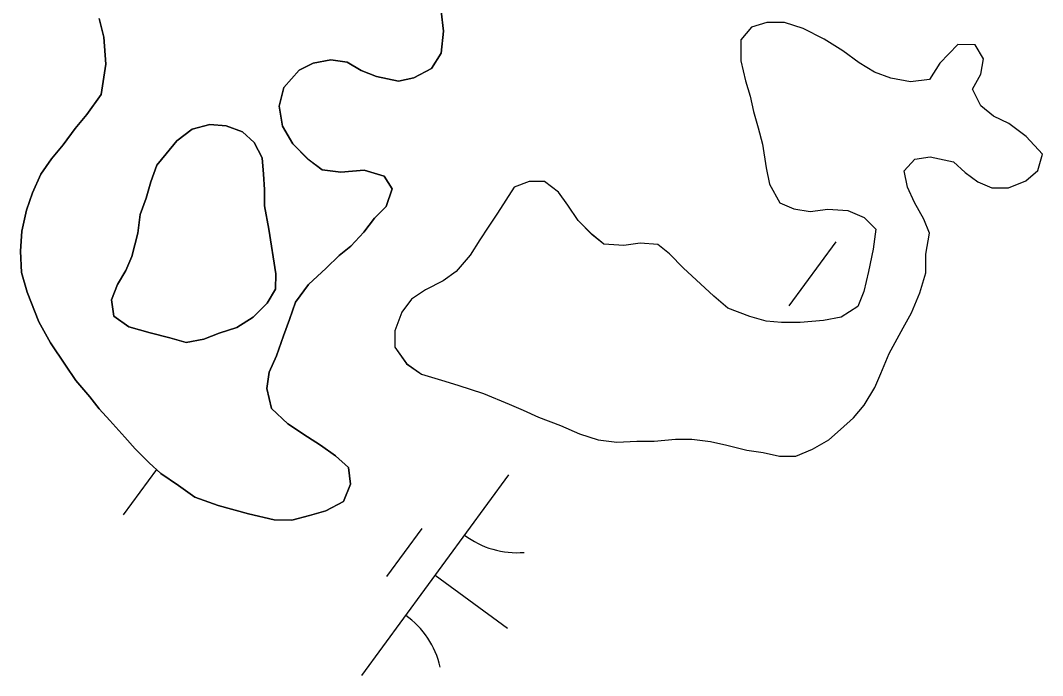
# Model space of a CAD drawing. Extents: x 3905714 to 3926767, y 183354 to 205755.
# Drawn here: x 3913385.7 to 3913591.2, y 192723.8 to 192855.4 of the extents above; entities that cross this region are included whole.
import ezdxf

# ---------------------------------------------------------------- set-up
doc = ezdxf.new("R2010")
doc.units = 0
doc.layers.add('V-TOPO-SHOR', color=7, linetype='Continuous')
doc.layers.add('V-WETL-SWMP', color=7, linetype='Continuous')

msp = doc.modelspace()

# ---------------------------------------------------------------- linework, layer by layer
at = {"layer": 'V-TOPO-SHOR'}
for points in [[(3913470.29, 192857.27), (3913470.74, 192853.26), (3913470.24, 192848.79), (3913468.34, 192845.74), (3913464.79, 192843.88), (3913461.73, 192843.19), (3913457.26, 192844.15), (3913454.21, 192845.35), (3913451.39, 192847.02), (3913448.1, 192847.5), (3913444.56, 192846.82), (3913441.73, 192845.42), (3913438.64, 192841.91), (3913437.68, 192838.15), (3913438.36, 192834.14), (3913440.46, 192830.59), (3913443.51, 192827.52), (3913446.32, 192825.38), (3913450.08, 192824.89), (3913454.8, 192825.33), (3913458.79, 192824.13), (3913460.42, 192821.53), (3913459.23, 192818.01), (3913456.86, 192815.66), (3913454.72, 192812.85), (3913452.12, 192810.04), (3913449.75, 192808.17), (3913447.14, 192805.59), (3913443.59, 192802.32), (3913440.98, 192798.8), (3913439.79, 192795.28), (3913438.59, 192791.99), (3913437.15, 192787.99), (3913435.72, 192784.7), (3913435.23, 192781.41), (3913436.15, 192777.4), (3913439.43, 192774.32), (3913443.41, 192771.71), (3913445.99, 192770.04), (3913449.04, 192767.9), (3913451.62, 192765.54), (3913452.07, 192762.24), (3913450.64, 192758.71), (3913447.1, 192756.85), (3913443.79, 192755.93), (3913440.26, 192755), (3913436.72, 192755.03), (3913431.55, 192756.23), (3913425.44, 192757.92), (3913420.74, 192759.59), (3913417.45, 192761.97), (3913413.94, 192764.34), (3913411.59, 192766.48), (3913408.78, 192769.32), (3913406.68, 192771.68), (3913403.64, 192775), (3913401.53, 192777.37), (3913399.66, 192779.73), (3913396.85, 192783.05), (3913394.75, 192786.12), (3913391.72, 192790.61), (3913389.39, 192794.86), (3913387.07, 192800.77), (3913385.91, 192804.77), (3913385.7, 192809.02), (3913385.96, 192813.02), (3913386.93, 192817.25), (3913388.13, 192820.78), (3913389.8, 192824.53), (3913391.93, 192827.58), (3913394.31, 192830.39), (3913396.68, 192833.68), (3913399.05, 192836.49), (3913401.9, 192840.48), (3913402.88, 192846.59), (3913402.44, 192852.01), (3913401.52, 192855.78)], [(3913481.59, 192816.7), (3913479.69, 192813.88), (3913478.03, 192811.3), (3913476.12, 192808.25), (3913473.28, 192804.97), (3913470.68, 192803.1), (3913467.14, 192801.24), (3913464.3, 192799.37), (3913462.4, 192796.79), (3913460.96, 192793.03), (3913460.94, 192789.74), (3913463.28, 192786.42), (3913466.33, 192784.29), (3913470.33, 192783.09), (3913473.62, 192782.13), (3913478.79, 192780.45), (3913483.96, 192778.3), (3913486.77, 192777.1), (3913489.83, 192775.67), (3913494.29, 192774), (3913498.05, 192772.33), (3913501.81, 192771.13), (3913505.58, 192770.64), (3913509.58, 192770.85), (3913513.11, 192770.83), (3913517.35, 192771.27), (3913520.65, 192771.26), (3913524.41, 192770.76), (3913527.71, 192770.03), (3913531.71, 192769.07), (3913535, 192768.58), (3913538.29, 192767.85), (3913541.59, 192767.83), (3913544.89, 192769.23), (3913548.2, 192771.09), (3913550.57, 192773.2), (3913553.17, 192775.54), (3913555.31, 192778.12), (3913557.45, 192781.63), (3913558.64, 192784.45), (3913560.31, 192788.45), (3913563.17, 192793.61), (3913564.83, 192796.66), (3913566.51, 192800.66), (3913567.71, 192804.65), (3913567.73, 192808.42), (3913568.46, 192812.65), (3913567.3, 192815.49), (3913565.44, 192818.8), (3913564.04, 192821.86), (3913563.35, 192825.16), (3913565.49, 192827.51), (3913568.55, 192827.96), (3913573.25, 192826.99), (3913575.6, 192824.86), (3913578.17, 192822.96), (3913580.99, 192821.77), (3913584.29, 192821.75), (3913587.83, 192823.14), (3913590.2, 192825.24), (3913591.16, 192828.53), (3913587.88, 192832.09), (3913584.37, 192834.7), (3913581.31, 192836.13), (3913578.73, 192838.26), (3913577.11, 192841.57), (3913578.77, 192844.62), (3913579.26, 192847.68), (3913577.63, 192850.52), (3913574.1, 192850.53), (3913570.54, 192846.79), (3913568.41, 192843.5), (3913564.64, 192843.05), (3913560.64, 192843.79), (3913557.35, 192844.98), (3913554.3, 192846.88), (3913551.01, 192849.26), (3913547.26, 192851.63), (3913543.03, 192853.78), (3913539.27, 192854.98), (3913535.74, 192855), (3913532.67, 192854.07), (3913530.54, 192851.5), (3913530.51, 192847.26), (3913531.43, 192843.25), (3913532.36, 192840.18), (3913533.04, 192837.12), (3913533.97, 192833.81), (3913534.89, 192830.51), (3913535.57, 192825.8), (3913536.26, 192822.5), (3913538.35, 192818.72), (3913541.17, 192817.52), (3913544.47, 192817.03), (3913548, 192817.48), (3913552, 192817.22), (3913555.29, 192815.79), (3913557.63, 192813.42), (3913557.14, 192809.42), (3913556.17, 192804.96), (3913555.21, 192800.96)], [(3913435.65, 192813.43), (3913434.74, 192818.15), (3913434.76, 192821.44), (3913434.54, 192824.51), (3913434.32, 192827.8), (3913432.69, 192830.87), (3913430.35, 192833.01), (3913427.06, 192834.2), (3913423.77, 192834.46), (3913420.23, 192833.54), (3913417.15, 192831.2), (3913415.02, 192828.62), (3913413.12, 192826.28), (3913411.92, 192822.99), (3913410.96, 192819.7), (3913409.77, 192816.41), (3913409.27, 192812.64), (3913408.07, 192807.94), (3913406.87, 192805.12), (3913405.21, 192802.31), (3913404.01, 192799.25), (3913404.46, 192795.95), (3913407.51, 192793.82), (3913411.75, 192792.61), (3913415.74, 192791.65), (3913419.03, 192790.69), (3913422.57, 192791.37), (3913425.64, 192792.53), (3913429.18, 192793.69), (3913432.49, 192795.79), (3913435.33, 192798.6), (3913436.99, 192801.42), (3913437.01, 192804.48), (3913435.65, 192813.43)], [(3913555.21, 192800.96), (3913554.01, 192797.9), (3913550.7, 192795.8), (3913547.16, 192795.12), (3913542.45, 192794.67), (3913538.69, 192794.7), (3913535.62, 192794.95), (3913532.33, 192795.91), (3913527.87, 192797.59), (3913525.06, 192799.96), (3913521.54, 192803.27), (3913518.97, 192805.64), (3913516.16, 192808.49), (3913513.82, 192810.38), (3913510.29, 192810.64), (3913506.98, 192810.19), (3913502.98, 192810.45), (3913500.64, 192812.34), (3913497.83, 192815.19), (3913495.73, 192818.26), (3913493.86, 192820.86), (3913491.05, 192823), (3913487.98, 192823.02), (3913484.92, 192821.86), (3913481.59, 192816.7)]]:
    msp.add_lwpolyline(points, dxfattribs=at)
at = {"layer": 'V-WETL-SWMP'}
for p, q in [((3913470.74, 192853.26), (3913470.29, 192857.27)), ((3913401.52, 192855.78), (3913402.44, 192852.01)), ((3913535.74, 192855), (3913532.67, 192854.07)), ((3913539.27, 192854.98), (3913535.74, 192855)), ((3913543.03, 192853.78), (3913539.27, 192854.98)), ((3913470.24, 192848.79), (3913470.74, 192853.26)), ((3913532.67, 192854.07), (3913530.54, 192851.5)), ((3913547.26, 192851.63), (3913543.03, 192853.78)), ((3913402.44, 192852.01), (3913402.88, 192846.59)), ((3913530.54, 192851.5), (3913530.51, 192847.26)), ((3913551.01, 192849.26), (3913547.26, 192851.63)), ((3913574.1, 192850.53), (3913570.54, 192846.79)), ((3913577.63, 192850.51), (3913574.1, 192850.53)), ((3913579.26, 192847.68), (3913577.63, 192850.51)), ((3913468.34, 192845.74), (3913470.24, 192848.79)), ((3913554.3, 192846.88), (3913551.01, 192849.26)), ((3913402.88, 192846.59), (3913401.9, 192840.48)), ((3913441.73, 192845.42), (3913444.56, 192846.82)), ((3913444.56, 192846.82), (3913448.1, 192847.5)), ((3913448.1, 192847.5), (3913451.39, 192847.01)), ((3913451.39, 192847.01), (3913454.21, 192845.35)), ((3913530.51, 192847.26), (3913531.43, 192843.25)), ((3913557.35, 192844.98), (3913554.3, 192846.88)), ((3913570.54, 192846.79), (3913568.41, 192843.5)), ((3913578.77, 192844.62), (3913579.26, 192847.68)), ((3913438.64, 192841.91), (3913441.73, 192845.42)), ((3913454.21, 192845.35), (3913457.26, 192844.15)), ((3913457.26, 192844.15), (3913461.73, 192843.19)), ((3913464.79, 192843.87), (3913468.34, 192845.74)), ((3913560.64, 192843.78), (3913557.35, 192844.98)), ((3913577.11, 192841.57), (3913578.77, 192844.62)), ((3913461.73, 192843.19), (3913464.79, 192843.87)), ((3913531.43, 192843.25), (3913532.36, 192840.18)), ((3913564.64, 192843.05), (3913560.64, 192843.78)), ((3913568.41, 192843.5), (3913564.64, 192843.05)), ((3913401.9, 192840.48), (3913399.05, 192836.49)), ((3913437.68, 192838.15), (3913438.64, 192841.91)), ((3913532.36, 192840.18), (3913533.04, 192837.12)), ((3913578.74, 192838.26), (3913577.11, 192841.57)), ((3913438.36, 192834.14), (3913437.68, 192838.15)), ((3913581.31, 192836.13), (3913578.74, 192838.26)), ((3913399.05, 192836.49), (3913396.68, 192833.68)), ((3913533.04, 192837.12), (3913533.97, 192833.81)), ((3913584.37, 192834.7), (3913581.31, 192836.13)), ((3913440.46, 192830.59), (3913438.36, 192834.14)), ((3913533.97, 192833.81), (3913534.89, 192830.51)), ((3913587.88, 192832.09), (3913584.37, 192834.7)), ((3913396.68, 192833.68), (3913394.31, 192830.39)), ((3913591.16, 192828.53), (3913587.88, 192832.09)), ((3913394.31, 192830.39), (3913391.93, 192827.58)), ((3913443.5, 192827.51), (3913440.46, 192830.59)), ((3913534.89, 192830.51), (3913535.57, 192825.8)), ((3913391.93, 192827.58), (3913389.8, 192824.53)), ((3913565.49, 192827.51), (3913568.55, 192827.96)), ((3913568.55, 192827.96), (3913573.25, 192826.99)), ((3913590.2, 192825.24), (3913591.16, 192828.53)), ((3913446.32, 192825.38), (3913443.5, 192827.51)), ((3913535.57, 192825.8), (3913536.26, 192822.5)), ((3913563.35, 192825.17), (3913565.49, 192827.51)), ((3913573.25, 192826.99), (3913575.6, 192824.86)), ((3913389.8, 192824.53), (3913388.13, 192820.77)), ((3913450.08, 192824.89), (3913446.32, 192825.38)), ((3913454.8, 192825.33), (3913450.08, 192824.89)), ((3913458.79, 192824.13), (3913454.8, 192825.33)), ((3913460.43, 192821.53), (3913458.79, 192824.13)), ((3913564.04, 192821.86), (3913563.35, 192825.17)), ((3913575.6, 192824.86), (3913578.18, 192822.96)), ((3913587.83, 192823.14), (3913590.2, 192825.24)), ((3913459.23, 192818), (3913460.43, 192821.53)), ((3913484.92, 192821.86), (3913481.59, 192816.7)), ((3913487.98, 192823.02), (3913484.92, 192821.86)), ((3913491.05, 192823), (3913487.98, 192823.02)), ((3913493.86, 192820.86), (3913491.05, 192823)), ((3913536.26, 192822.5), (3913538.35, 192818.72)), ((3913565.44, 192818.8), (3913564.04, 192821.86)), ((3913578.18, 192822.96), (3913580.99, 192821.77)), ((3913580.99, 192821.77), (3913584.29, 192821.75)), ((3913584.29, 192821.75), (3913587.83, 192823.14)), ((3913388.13, 192820.77), (3913386.93, 192817.25)), ((3913495.73, 192818.26), (3913493.86, 192820.86)), ((3913456.86, 192815.66), (3913459.23, 192818)), ((3913497.83, 192815.19), (3913495.73, 192818.26)), ((3913538.35, 192818.72), (3913541.17, 192817.52)), ((3913541.17, 192817.52), (3913544.47, 192817.03)), ((3913544.47, 192817.03), (3913548, 192817.48)), ((3913548, 192817.48), (3913552, 192817.23)), ((3913567.3, 192815.49), (3913565.44, 192818.8)), ((3913386.93, 192817.25), (3913385.96, 192813.02)), ((3913454.72, 192812.85), (3913456.86, 192815.66)), ((3913481.59, 192816.7), (3913479.69, 192813.88)), ((3913552, 192817.23), (3913555.29, 192815.79)), ((3913555.29, 192815.79), (3913557.63, 192813.42)), ((3913568.46, 192812.65), (3913567.3, 192815.49)), ((3913479.69, 192813.88), (3913478.03, 192811.3)), ((3913500.64, 192812.35), (3913497.83, 192815.19)), ((3913557.63, 192813.42), (3913557.14, 192809.42)), ((3913385.96, 192813.02), (3913385.7, 192809.02)), ((3913452.12, 192810.04), (3913454.72, 192812.85)), ((3913478.03, 192811.3), (3913476.12, 192808.25)), ((3913502.98, 192810.45), (3913500.64, 192812.35)), ((3913567.73, 192808.42), (3913568.46, 192812.65)), ((3913449.75, 192808.17), (3913452.12, 192810.04)), ((3913506.98, 192810.19), (3913502.98, 192810.45)), ((3913510.28, 192810.64), (3913506.98, 192810.19)), ((3913513.81, 192810.38), (3913510.28, 192810.64)), ((3913516.16, 192808.49), (3913513.81, 192810.38)), ((3913549.6, 192810.93), (3913540.15, 192798.03)), ((3913557.14, 192809.42), (3913556.17, 192804.96)), ((3913385.7, 192809.02), (3913385.91, 192804.77)), ((3913447.14, 192805.59), (3913449.75, 192808.17)), ((3913476.12, 192808.25), (3913473.28, 192804.97)), ((3913518.97, 192805.64), (3913516.16, 192808.49)), ((3913567.71, 192804.65), (3913567.73, 192808.42)), ((3913443.59, 192802.32), (3913447.14, 192805.59)), ((3913473.28, 192804.97), (3913470.68, 192803.1)), ((3913521.54, 192803.27), (3913518.97, 192805.64)), ((3913385.91, 192804.77), (3913387.07, 192800.77)), ((3913470.68, 192803.1), (3913467.14, 192801.24)), ((3913525.06, 192799.96), (3913521.54, 192803.27)), ((3913556.17, 192804.96), (3913555.21, 192800.96)), ((3913566.51, 192800.66), (3913567.71, 192804.65)), ((3913440.98, 192798.8), (3913443.59, 192802.32)), ((3913467.14, 192801.24), (3913464.3, 192799.37)), ((3913555.21, 192800.96), (3913554.01, 192797.9)), ((3913387.07, 192800.77), (3913389.39, 192794.86)), ((3913439.78, 192795.28), (3913440.98, 192798.8)), ((3913464.3, 192799.37), (3913462.4, 192796.79)), ((3913527.87, 192797.59), (3913525.06, 192799.96)), ((3913564.83, 192796.66), (3913566.51, 192800.66)), ((3913462.4, 192796.79), (3913460.96, 192793.03)), ((3913532.33, 192795.91), (3913527.87, 192797.59)), ((3913554.01, 192797.9), (3913550.7, 192795.8)), ((3913389.39, 192794.86), (3913391.72, 192790.61)), ((3913438.59, 192791.99), (3913439.78, 192795.28)), ((3913535.62, 192794.95), (3913532.33, 192795.91)), ((3913538.68, 192794.7), (3913535.62, 192794.95)), ((3913542.45, 192794.67), (3913538.68, 192794.7)), ((3913547.16, 192795.12), (3913542.45, 192794.67)), ((3913550.7, 192795.8), (3913547.16, 192795.12)), ((3913563.17, 192793.61), (3913564.83, 192796.66)), ((3913460.96, 192793.03), (3913460.95, 192789.74)), ((3913560.31, 192788.45), (3913563.17, 192793.61)), ((3913391.72, 192790.61), (3913394.75, 192786.12)), ((3913437.15, 192787.99), (3913438.59, 192791.99)), ((3913460.95, 192789.74), (3913463.28, 192786.43)), ((3913435.72, 192784.7), (3913437.15, 192787.99)), ((3913558.64, 192784.45), (3913560.31, 192788.45)), ((3913394.75, 192786.12), (3913396.85, 192783.05)), ((3913435.23, 192781.41), (3913435.72, 192784.7)), ((3913463.28, 192786.43), (3913466.33, 192784.29)), ((3913557.45, 192781.64), (3913558.64, 192784.45)), ((3913396.85, 192783.05), (3913399.66, 192779.73)), ((3913466.33, 192784.29), (3913470.33, 192783.09)), ((3913470.33, 192783.09), (3913473.62, 192782.13)), ((3913436.15, 192777.4), (3913435.23, 192781.41)), ((3913473.62, 192782.13), (3913478.79, 192780.45)), ((3913478.79, 192780.45), (3913483.96, 192778.3)), ((3913555.31, 192778.11), (3913557.45, 192781.64)), ((3913399.66, 192779.73), (3913401.53, 192777.37)), ((3913483.96, 192778.3), (3913486.77, 192777.1)), ((3913401.53, 192777.37), (3913403.64, 192775)), ((3913439.43, 192774.32), (3913436.15, 192777.4)), ((3913486.77, 192777.1), (3913489.83, 192775.67)), ((3913553.17, 192775.54), (3913555.31, 192778.11)), ((3913403.64, 192775), (3913406.68, 192771.69)), ((3913443.41, 192771.71), (3913439.43, 192774.32)), ((3913489.83, 192775.67), (3913494.29, 192774)), ((3913550.57, 192773.2), (3913553.17, 192775.54)), ((3913494.29, 192774), (3913498.05, 192772.33)), ((3913498.05, 192772.33), (3913501.81, 192771.13)), ((3913548.2, 192771.09), (3913550.57, 192773.2)), ((3913406.68, 192771.69), (3913408.78, 192769.32)), ((3913445.99, 192770.04), (3913443.41, 192771.71)), ((3913449.04, 192767.9), (3913445.99, 192770.04)), ((3913501.81, 192771.13), (3913505.58, 192770.64)), ((3913505.58, 192770.64), (3913509.58, 192770.85)), ((3913509.58, 192770.85), (3913513.11, 192770.83)), ((3913513.11, 192770.83), (3913517.35, 192771.27)), ((3913517.35, 192771.27), (3913520.65, 192771.25)), ((3913520.65, 192771.25), (3913524.42, 192770.76)), ((3913524.42, 192770.76), (3913527.71, 192770.03)), ((3913527.71, 192770.03), (3913531.71, 192769.07)), ((3913544.89, 192769.23), (3913548.2, 192771.09)), ((3913408.78, 192769.32), (3913411.59, 192766.48)), ((3913531.71, 192769.07), (3913535, 192768.58)), ((3913535, 192768.58), (3913538.29, 192767.85)), ((3913541.59, 192767.83), (3913544.89, 192769.23)), ((3913411.59, 192766.48), (3913413.94, 192764.34)), ((3913451.62, 192765.54), (3913449.04, 192767.9)), ((3913538.29, 192767.85), (3913541.59, 192767.83)), ((3913413.05, 192765.14), (3913406.37, 192756.02)), ((3913413.94, 192764.34), (3913417.45, 192761.97)), ((3913452.07, 192762.24), (3913451.62, 192765.54)), ((3913483.83, 192764.09), (3913454.28, 192723.76)), ((3913417.45, 192761.97), (3913420.74, 192759.59)), ((3913450.64, 192758.71), (3913452.07, 192762.24)), ((3913420.74, 192759.59), (3913425.44, 192757.92)), ((3913425.44, 192757.92), (3913431.55, 192756.23)), ((3913447.1, 192756.85), (3913450.64, 192758.71)), ((3913431.55, 192756.23), (3913436.72, 192755.03)), ((3913440.25, 192755.01), (3913443.79, 192755.93)), ((3913443.79, 192755.93), (3913447.1, 192756.85)), ((3913436.72, 192755.03), (3913440.25, 192755.01)), ((3913466.38, 192753.32), (3913459.29, 192743.64)), ((3913469.06, 192743.92), (3913483.58, 192733.29))]:
    msp.add_line(p, q, dxfattribs=at)
msp.add_lwpolyline([(3913435.65, 192813.43), (3913437.01, 192804.48), (3913436.99, 192801.42), (3913435.33, 192798.6), (3913432.49, 192795.79), (3913429.18, 192793.69), (3913425.64, 192792.53), (3913422.57, 192791.37), (3913419.04, 192790.69), (3913415.74, 192791.65), (3913411.75, 192792.61), (3913407.51, 192793.82), (3913404.46, 192795.95), (3913404.01, 192799.25), (3913405.21, 192802.31), (3913406.87, 192805.12), (3913408.07, 192807.94), (3913409.27, 192812.64), (3913409.77, 192816.41), (3913410.96, 192819.7), (3913411.92, 192822.99), (3913413.12, 192826.28), (3913415.02, 192828.62), (3913417.15, 192831.2), (3913420.23, 192833.54), (3913423.77, 192834.46), (3913427.06, 192834.21), (3913430.35, 192833.01), (3913432.69, 192830.88), (3913434.32, 192827.8), (3913434.54, 192824.51), (3913434.76, 192821.44), (3913434.74, 192818.15)], close=True, dxfattribs=at)
for centre, start, end in [((3913485.57, 192766.06), 233, 274.5436), ((3913452.92, 192721.5), 13, 54.5436)]:
    msp.add_arc(centre, 17.62, start, end, dxfattribs=at)

doc.saveas('drawing.dxf')
